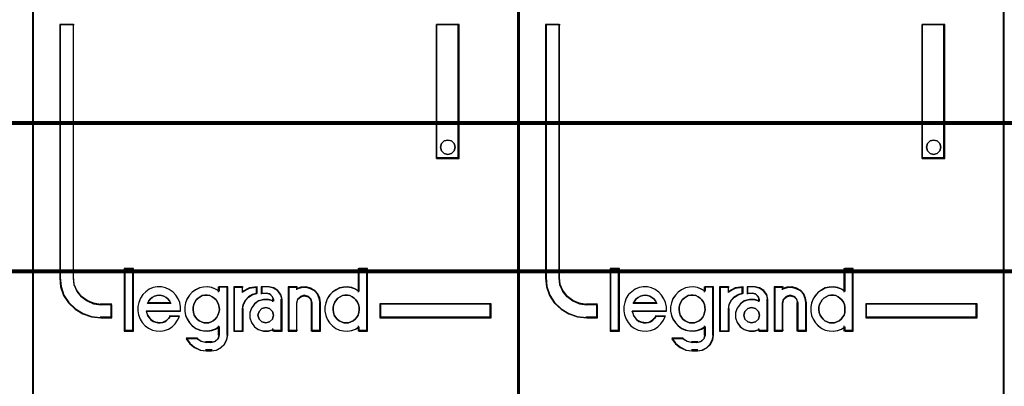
# Model space of a CAD drawing. Header units: millimetres. Extents: x -1290 to 1795, y -4192 to -1311.
# Tile 864 of 1056: x 1467.37 to 1474.66, y -2288.51 to -2285.8. Entities that reach past the tile are written whole.
import ezdxf

# ---------------------------------------------------------------- set-up
doc = ezdxf.new("R2010")
doc.units = ezdxf.units.MM
doc.layers.add('30', color=7, linetype='Continuous')
doc.layers.add('45', color=7, linetype='Continuous')
doc.layers.add('Aparatura', color=7, linetype='Continuous', lineweight=13)

# ---------------------------------------------------------------- blocks, each defined once
blk = doc.blocks.new('*U296')
at = {"layer": '45', "color": 7}
for points in [[(189.646347, -533.484912), (117.625529, -533.484912), (117.625529, -615.513475), (189.646347, -615.513475), (189.646347, -533.484912)], [(189.624863, -533.506458), (117.647013, -533.506458), (117.647013, -615.493725), (189.624863, -615.493725), (189.624863, -533.506458)]]:
    blk.add_lwpolyline(points, close=True, dxfattribs=at)
at = {"layer": '45', "color": 139}
blk.add_lwpolyline([(189.646347, -533.484912), (117.625529, -533.484912), (117.625529, -615.513475), (189.646347, -615.513475), (189.646347, -533.484912)], close=True, dxfattribs=at)
blk = doc.blocks.new('*U297')
at = {"layer": '45', "color": 7}
for points in [[(207.58889, -533.64471), (189.615912, -533.64471), (189.615912, -615.375223), (207.58889, -615.375223), (207.58889, -533.64471)], [(192.539497, -593.725255), (192.539497, -593.23608), (192.137597, -593.23608), (191.865891, -593.197606), (191.628147, -593.093175), (191.418707, -592.944774), (191.254551, -592.741409), (191.147, -592.49957), (191.118697, -592.235745), (191.118697, -582.858975), (190.614908, -582.858975), (190.614908, -592.235745), (190.648871, -592.571022), (190.756422, -592.88981), (190.937559, -593.170124), (191.186624, -593.400971), (191.475312, -593.576854), (191.792303, -593.686781), (192.137597, -593.725255), (192.539497, -593.725255)], [(204.559676, -582.858975), (204.559676, -587.819902), (205.395754, -587.819902), (205.395754, -582.858975), (204.559676, -582.858975)], [(205.21119, -587.271122), (205.247158, -587.401036), (205.21119, -587.542759), (205.115278, -587.631337), (204.977403, -587.672673), (204.845523, -587.631337), (204.749611, -587.542759), (204.713643, -587.401036), (204.749611, -587.271122), (204.845523, -587.170735), (204.977403, -587.141209), (205.115278, -587.170735), (205.21119, -587.271122)], [(193.325446, -594.199263), (193.325446, -591.908224), (193.019302, -591.908224), (193.019302, -594.199263), (193.325446, -594.199263)], [(206.589894, -593.199178), (202.466797, -593.199178), (202.466797, -593.725255), (206.589894, -593.725255), (206.589894, -593.199178)]]:
    blk.add_lwpolyline(points, close=True, dxfattribs=at)
at = {"layer": '45', "color": 139}
for points in [[(207.58889, -533.64471), (189.615912, -533.64471), (189.615912, -615.375223), (207.58889, -615.375223), (207.58889, -533.64471)], [(205.247158, -587.401036), (205.21119, -587.271122), (205.115278, -587.170735), (204.977403, -587.141209), (204.845523, -587.170735), (204.749611, -587.271122), (204.713643, -587.401036), (204.749611, -587.542759), (204.845523, -587.631337), (204.977403, -587.672673), (205.115278, -587.631337), (205.21119, -587.542759), (205.247158, -587.401036)], [(196.031998, -593.91019), (196.130188, -593.898822), (196.216827, -593.870402), (196.297689, -593.824929), (196.367, -593.768089), (196.430535, -593.688512), (196.470966, -593.61462), (196.499846, -593.517991), (196.522949, -593.421362), (196.511398, -593.324733), (196.49407, -593.228104), (196.453639, -593.142843), (196.401655, -593.051898), (196.332345, -592.989374), (196.257258, -592.938217), (196.170619, -592.898429), (196.078205, -592.881377), (195.991567, -592.881377), (195.893376, -592.898429), (195.81829, -592.938217), (195.737427, -592.989374), (195.668116, -593.051898), (195.621909, -593.142843), (195.581478, -593.228104), (195.552598, -593.324733), (195.552598, -593.421362), (195.56415, -593.517991), (195.59303, -593.61462), (195.639237, -593.688512), (195.696996, -593.768089), (195.777858, -593.824929), (195.858721, -593.870402), (195.945359, -593.898822), (196.031998, -593.91019)], [(201.215367, -593.91019), (201.307859, -593.898822), (201.394571, -593.870402), (201.481282, -593.824929), (201.550652, -593.768089), (201.60846, -593.688512), (201.660487, -593.61462), (201.68939, -593.517991), (201.695171, -593.421362), (201.695171, -593.324733), (201.677829, -593.228104), (201.637363, -593.142843), (201.579556, -593.051898), (201.510186, -592.989374), (201.440817, -592.938217), (201.354105, -592.898429), (201.267394, -592.881377), (201.16912, -592.881377), (201.082409, -592.898429), (200.995697, -592.938217), (200.914766, -592.989374), (200.856958, -593.051898), (200.799151, -593.142843), (200.758685, -593.228104), (200.735562, -593.324733), (200.735562, -593.421362), (200.747124, -593.517991), (200.776028, -593.61462), (200.828055, -593.688512), (200.885862, -593.768089), (200.955232, -593.824929), (201.041943, -593.870402), (201.128655, -593.898822), (201.215367, -593.91019)], [(198.531683, -593.622912), (198.490123, -593.482205), (198.383252, -593.376674), (198.240757, -593.335635), (198.098263, -593.376674), (197.991392, -593.482205), (197.949831, -593.622912), (197.991392, -593.76362), (198.098263, -593.869151), (198.240757, -593.91019), (198.383252, -593.869151), (198.490123, -593.76362), (198.531683, -593.622912)]]:
    blk.add_lwpolyline(points, close=True, dxfattribs=at)
at = {"layer": '45', "color": 59}
for points in [[(207.569197, -533.664461), (189.633815, -533.664461), (189.633815, -615.357268), (207.569197, -615.357268), (207.569197, -533.664461)], [(204.559676, -582.858975), (204.559676, -587.819902), (205.395754, -587.819902), (205.395754, -582.858975), (204.559676, -582.858975)], [(205.21119, -587.271122), (205.247158, -587.401036), (205.21119, -587.542759), (205.115278, -587.631337), (204.977403, -587.672673), (204.845523, -587.631337), (204.749611, -587.542759), (204.713643, -587.401036), (204.749611, -587.271122), (204.845523, -587.170735), (204.977403, -587.141209), (205.115278, -587.170735), (205.21119, -587.271122)], [(193.343349, -594.217218), (193.343349, -591.890269), (192.999608, -591.890269), (192.999608, -594.217218), (193.343349, -594.217218)], [(200.431208, -593.320953), (200.431208, -593.482392), (200.459647, -593.632697), (200.516523, -593.771869), (200.601838, -593.905474), (200.709903, -594.016811), (200.835031, -594.111448), (200.965847, -594.172683), (201.113726, -594.206085), (201.267292, -594.217218), (201.420859, -594.189384), (201.56305, -594.133715), (201.688178, -594.050212), (201.688178, -594.217218), (202.006686, -594.217218), (202.006686, -591.890269), (201.688178, -591.890269), (201.688178, -592.747566), (201.56305, -592.664063), (201.420859, -592.613961), (201.267292, -592.586127), (201.113726, -592.597261), (200.965847, -592.625095), (200.835031, -592.691897), (200.709903, -592.7754), (200.601838, -592.886738), (200.516523, -593.020342), (200.459647, -593.170648), (200.431208, -593.320953)], [(193.504477, -593.460265), (193.532942, -593.611655), (193.589871, -593.763046), (193.669573, -593.892009), (193.772046, -594.009757), (193.89729, -594.105077), (194.045307, -594.172362), (194.187631, -594.206004), (194.34134, -594.217218), (194.49505, -594.189183), (194.643066, -594.133112), (194.774004, -594.049006), (194.88217, -593.942472), (194.97895, -593.807903), (195.047266, -593.667726), (194.699996, -593.667726), (194.643066, -593.740618), (194.574751, -593.807903), (194.49505, -593.858366), (194.421041, -593.886402), (194.335647, -593.903223), (194.24456, -593.892009), (194.159166, -593.875187), (194.073772, -593.847152), (193.994071, -593.791081), (193.937141, -593.723797), (193.880212, -593.645298), (193.851747, -593.561192), (193.823282, -593.477086), (195.087116, -593.477086), (195.087116, -593.314481), (195.058651, -593.151876), (194.996029, -593.0117), (194.910635, -592.87713), (194.808162, -592.764989), (194.671531, -592.669669), (194.5349, -592.613598), (194.381191, -592.574349), (194.227481, -592.574349), (194.073772, -592.602384), (193.931448, -592.658455), (193.806203, -592.753775), (193.686651, -592.860309), (193.601257, -592.994879), (193.544328, -593.146269), (193.504477, -593.29766), (193.504477, -593.460265)], [(195.328137, -593.008662), (195.271295, -593.159001), (195.242874, -593.30934), (195.242874, -593.470816), (195.271295, -593.621155), (195.328137, -593.760358), (195.419085, -593.893993), (195.521402, -594.005355), (195.646456, -594.100013), (195.794246, -594.161262), (195.936352, -594.194671), (196.089827, -594.205807), (196.237618, -594.177967), (196.379724, -594.122286), (196.516146, -594.038764), (196.516146, -594.356147), (196.476356, -594.49535), (196.368356, -594.590008), (196.237618, -594.628984), (196.032985, -594.628984), (195.851089, -594.590008), (195.686245, -594.49535), (195.294032, -594.49535), (195.42477, -594.679097), (195.600982, -594.8183), (195.811299, -594.912958), (196.032985, -594.940799), (196.237618, -594.940799), (196.419514, -594.912958), (196.578673, -594.829437), (196.715095, -594.706938), (196.800359, -594.534326), (196.834464, -594.356147), (196.834464, -592.574349), (196.516146, -592.574349), (196.516146, -592.735824), (196.379724, -592.652302), (196.237618, -592.602189), (196.089827, -592.574349), (195.936352, -592.585485), (195.794246, -592.613326), (195.646456, -592.680143), (195.521402, -592.763665), (195.419085, -592.875027), (195.328137, -593.008662)], [(197.056463, -592.574349), (197.056463, -594.217218), (197.38146, -594.217218), (197.38146, -593.39298), (197.410477, -593.230375), (197.485923, -593.06777), (197.607797, -592.944415), (197.752884, -592.860309), (197.921186, -592.809845), (197.921186, -592.574349), (197.636814, -592.613598), (197.38146, -592.748168), (197.38146, -592.574349), (197.056463, -592.574349)], [(197.074367, -592.592304), (197.074367, -594.199263), (197.385905, -594.199263), (197.385905, -593.393041), (197.413721, -593.233991), (197.486043, -593.07494), (197.60287, -592.954281), (197.74195, -592.872013), (197.903283, -592.822653), (197.903283, -592.592304), (197.630686, -592.630695), (197.385905, -592.762323), (197.385905, -592.592304), (197.074367, -592.592304)], [(197.708173, -593.364945), (197.650848, -593.533157), (197.650848, -593.723797), (197.708173, -593.892009), (197.822822, -594.049006), (197.966133, -594.149933), (198.155304, -594.206004), (198.338743, -594.206004), (198.522181, -594.149933), (198.522181, -594.217218), (198.843198, -594.217218), (198.843198, -593.039735), (198.803071, -592.860309), (198.694155, -592.708918), (198.539378, -592.613598), (198.35594, -592.574349), (198.092247, -592.574349), (198.092247, -592.809845), (198.281418, -592.809845), (198.396067, -592.837881), (198.482054, -592.927594), (198.522181, -593.039735), (198.522181, -593.10702), (198.338743, -593.050949), (198.155304, -593.050949), (197.966133, -593.10702), (197.822822, -593.213554), (197.708173, -593.364945)], [(199.075939, -592.574349), (199.075939, -594.217218), (199.385957, -594.217218), (199.385957, -593.16309), (199.426144, -593.022914), (199.529483, -592.927594), (199.667269, -592.888344), (199.816536, -592.927594), (199.908393, -593.022914), (199.948581, -593.16309), (199.948581, -594.217218), (200.27008, -594.217218), (200.27008, -593.16309), (200.241375, -592.994879), (200.172482, -592.832274), (200.057661, -592.708918), (199.902652, -592.624812), (199.736161, -592.574349), (199.552447, -592.585563), (199.385957, -592.641634), (199.385957, -592.574349), (199.075939, -592.574349)], [(199.095633, -592.592304), (199.095633, -594.199263), (199.395425, -594.199263), (199.395425, -593.168177), (199.434287, -593.031064), (199.534217, -592.937827), (199.667458, -592.899436), (199.811802, -592.937827), (199.900629, -593.031064), (199.939491, -593.168177), (199.939491, -594.199263), (200.250387, -594.199263), (200.250387, -593.168177), (200.222628, -593.003641), (200.156008, -592.844591), (200.044974, -592.723932), (199.895078, -592.641664), (199.734078, -592.592304), (199.556424, -592.603273), (199.395425, -592.658118), (199.395425, -592.592304), (199.095633, -592.592304)], [(194.679044, -593.094417), (194.725472, -593.188405), (193.86075, -593.188405), (193.912982, -593.094417), (193.971017, -593.019226), (194.040659, -592.969099), (194.127711, -592.912706), (194.20896, -592.893909), (194.296013, -592.881377), (194.383066, -592.893909), (194.470118, -592.912706), (194.551367, -592.969099), (194.621009, -593.019226), (194.679044, -593.094417)], [(194.725472, -593.188405), (193.86075, -593.188405), (193.912982, -593.094417), (193.971017, -593.019226), (194.040659, -592.969099), (194.127711, -592.912706), (194.20896, -592.893909), (194.296013, -592.881377), (194.383066, -592.893909), (194.470118, -592.912706), (194.551367, -592.969099), (194.621009, -593.019226), (194.679044, -593.094417), (194.725472, -593.188405)], [(196.430535, -593.688512), (196.367, -593.768089), (196.297689, -593.824929), (196.216827, -593.870402), (196.130188, -593.898822), (196.031998, -593.91019), (195.945359, -593.898822), (195.858721, -593.870402), (195.777858, -593.824929), (195.696996, -593.768089), (195.639237, -593.688512), (195.59303, -593.61462), (195.56415, -593.517991), (195.552598, -593.421362), (195.552598, -593.324733), (195.581478, -593.228104), (195.621909, -593.142843), (195.668116, -593.051898), (195.737427, -592.989374), (195.81829, -592.938217), (195.893376, -592.898429), (195.991567, -592.881377), (196.078205, -592.881377), (196.170619, -592.898429), (196.257258, -592.938217), (196.332345, -592.989374), (196.401655, -593.051898), (196.453639, -593.142843), (196.49407, -593.228104), (196.511398, -593.324733), (196.522949, -593.421362), (196.499846, -593.517991), (196.470966, -593.61462), (196.430535, -593.688512)], [(195.621909, -593.142843), (195.668116, -593.051898), (195.737427, -592.989374), (195.81829, -592.938217), (195.893376, -592.898429), (195.991567, -592.881377), (196.078205, -592.881377), (196.170619, -592.898429), (196.257258, -592.938217), (196.332345, -592.989374), (196.401655, -593.051898), (196.453639, -593.142843), (196.49407, -593.228104), (196.511398, -593.324733), (196.522949, -593.421362), (196.499846, -593.517991), (196.470966, -593.61462), (196.430535, -593.688512), (196.367, -593.768089), (196.297689, -593.824929), (196.216827, -593.870402), (196.130188, -593.898822), (196.031998, -593.91019), (195.945359, -593.898822), (195.858721, -593.870402), (195.777858, -593.824929), (195.696996, -593.768089), (195.639237, -593.688512), (195.59303, -593.61462), (195.56415, -593.517991), (195.552598, -593.421362), (195.552598, -593.324733), (195.581478, -593.228104), (195.621909, -593.142843)], [(201.354105, -592.898429), (201.440817, -592.938217), (201.510186, -592.989374), (201.579556, -593.051898), (201.637363, -593.142843), (201.677829, -593.228104), (201.695171, -593.324733), (201.695171, -593.421362), (201.68939, -593.517991), (201.660487, -593.61462), (201.60846, -593.688512), (201.550652, -593.768089), (201.481282, -593.824929), (201.394571, -593.870402), (201.307859, -593.898822), (201.215367, -593.91019), (201.128655, -593.898822), (201.041943, -593.870402), (200.955232, -593.824929), (200.885862, -593.768089), (200.828055, -593.688512), (200.776028, -593.61462), (200.747124, -593.517991), (200.735562, -593.421362), (200.735562, -593.324733), (200.758685, -593.228104), (200.799151, -593.142843), (200.856958, -593.051898), (200.914766, -592.989374), (200.995697, -592.938217), (201.082409, -592.898429), (201.16912, -592.881377), (201.267394, -592.881377), (201.354105, -592.898429)], [(200.758685, -593.228104), (200.799151, -593.142843), (200.856958, -593.051898), (200.914766, -592.989374), (200.995697, -592.938217), (201.082409, -592.898429), (201.16912, -592.881377), (201.267394, -592.881377), (201.354105, -592.898429), (201.440817, -592.938217), (201.510186, -592.989374), (201.579556, -593.051898), (201.637363, -593.142843), (201.677829, -593.228104), (201.695171, -593.324733), (201.695171, -593.421362), (201.68939, -593.517991), (201.660487, -593.61462), (201.60846, -593.688512), (201.550652, -593.768089), (201.481282, -593.824929), (201.394571, -593.870402), (201.307859, -593.898822), (201.215367, -593.91019), (201.128655, -593.898822), (201.041943, -593.870402), (200.955232, -593.824929), (200.885862, -593.768089), (200.828055, -593.688512), (200.776028, -593.61462), (200.747124, -593.517991), (200.735562, -593.421362), (200.735562, -593.324733), (200.758685, -593.228104)], [(198.490123, -593.482205), (198.531683, -593.622912), (198.490123, -593.76362), (198.383252, -593.869151), (198.240757, -593.91019), (198.098263, -593.869151), (197.991392, -593.76362), (197.949831, -593.622912), (197.991392, -593.482205), (198.098263, -593.376674), (198.240757, -593.335635), (198.383252, -593.376674), (198.490123, -593.482205)], [(197.949831, -593.622912), (197.991392, -593.482205), (198.098263, -593.376674), (198.240757, -593.335635), (198.383252, -593.376674), (198.490123, -593.482205), (198.531683, -593.622912), (198.490123, -593.76362), (198.383252, -593.869151), (198.240757, -593.91019), (198.098263, -593.869151), (197.991392, -593.76362), (197.949831, -593.622912)], [(206.570201, -593.217133), (202.4847, -593.217133), (202.4847, -593.7073), (206.570201, -593.7073), (206.570201, -593.217133)]]:
    blk.add_lwpolyline(points, close=True, dxfattribs=at)
at = {"layer": '45', "color": 139}
for points in [[(190.614908, -582.858975), (190.614908, -592.240388)], [(190.614908, -582.858975), (191.146631, -582.858975)], [(191.107244, -582.858975), (191.107244, -592.240388)], [(204.559676, -587.819902), (204.559676, -582.858975)], [(204.559676, -582.858975), (205.395754, -582.858975)], [(205.358157, -587.819902), (205.358157, -582.858975)], [(204.559676, -587.782197), (205.395754, -587.782197)], [(192.999608, -591.890269), (192.999608, -594.217218)], [(192.999608, -591.890269), (193.343349, -591.890269)], [(193.305752, -591.890269), (193.305752, -594.217218)], [(201.657575, -591.890269), (201.657575, -592.771852)], [(201.657575, -591.890269), (202.006686, -591.890269)], [(201.967299, -591.890269), (201.967299, -594.217218)], [(190.614908, -592.202683), (190.64905, -592.545402), (190.757168, -592.871266), (190.939261, -593.157802), (191.189639, -593.393773), (191.47985, -593.57356), (191.798513, -593.685927), (192.145628, -593.725255)], [(191.107244, -592.202683), (191.136088, -592.475439), (191.245696, -592.725466), (191.412991, -592.935715), (191.626436, -593.08914), (191.868725, -593.197106), (192.145628, -593.236883)], [(195.087116, -593.477086), (195.087116, -593.314481), (195.058651, -593.151876), (194.996029, -593.0117), (194.910635, -592.87713), (194.808162, -592.764989), (194.671531, -592.669669), (194.5349, -592.613598), (194.381191, -592.574349), (194.227481, -592.574349), (194.073772, -592.602384), (193.931448, -592.658455), (193.806203, -592.753775), (193.686651, -592.860309), (193.601257, -592.994879), (193.544328, -593.146269), (193.504477, -593.29766), (193.504477, -593.460265), (193.532942, -593.611655), (193.589871, -593.763046), (193.669573, -593.892009), (193.772046, -594.009757), (193.89729, -594.105077), (194.045307, -594.172362), (194.187631, -594.206004), (194.34134, -594.217218), (194.49505, -594.189183), (194.643066, -594.133112), (194.774004, -594.049006), (194.88217, -593.942472), (194.97895, -593.807903), (195.047266, -593.667726)], [(196.522949, -592.736954), (196.385798, -592.652848), (196.242933, -592.602384), (196.094353, -592.574349), (195.940058, -592.585563), (195.797192, -592.613598), (195.648612, -592.680883), (195.52289, -592.764989), (195.420027, -592.87713), (195.328593, -593.0117), (195.271447, -593.16309), (195.242874, -593.314481), (195.242874, -593.477086), (195.271447, -593.628477), (195.328593, -593.768653), (195.420027, -593.903223), (195.52289, -594.015364), (195.648612, -594.110684), (195.797192, -594.172362), (195.940058, -594.206004), (196.094353, -594.217218), (196.242933, -594.189183), (196.385798, -594.133112), (196.522949, -594.049006)], [(196.485353, -592.574349), (196.485353, -592.771852)], [(196.485353, -592.574349), (196.834464, -592.574349)], [(196.795077, -592.574349), (196.795077, -594.366244)], [(197.056463, -592.574349), (197.056463, -594.217218)], [(197.056463, -592.574349), (197.405575, -592.574349)], [(197.921186, -592.574349), (197.629711, -592.621379), (197.367978, -592.782625)], [(197.367978, -592.574349), (197.367978, -592.782625)], [(197.883589, -592.574349), (197.883589, -592.843672)], [(198.076943, -592.574349), (198.076943, -592.843672)], [(198.370555, -592.574349), (198.076943, -592.574349)], [(198.843198, -593.068107), (198.801179, -592.877743), (198.687125, -592.717122), (198.525049, -592.615991), (198.332958, -592.574349)], [(199.075939, -592.574349), (199.075939, -594.217218)], [(199.075939, -592.574349), (199.414309, -592.574349)], [(200.27008, -593.188405), (200.241075, -593.01296), (200.171461, -592.843364), (200.05544, -592.714704), (199.89881, -592.626982), (199.730579, -592.574349), (199.544944, -592.586045), (199.376712, -592.644527)], [(199.376712, -592.574349), (199.376712, -592.678487)], [(201.695171, -592.736954), (201.569347, -592.652848), (201.426365, -592.602384), (201.271944, -592.574349), (201.117523, -592.585563), (200.968822, -592.613598), (200.837278, -592.680883), (200.711454, -592.764989), (200.602787, -592.87713), (200.516998, -593.0117), (200.459805, -593.16309), (200.431208, -593.314481), (200.431208, -593.477086), (200.459805, -593.628477), (200.516998, -593.768653), (200.602787, -593.903223), (200.711454, -594.015364), (200.837278, -594.110684), (200.968822, -594.172362), (201.117523, -594.206004), (201.271944, -594.217218), (201.426365, -594.189183), (201.569347, -594.133112), (201.695171, -594.049006)], [(194.725472, -593.188405), (194.679044, -593.094417), (194.621009, -593.019226), (194.551367, -592.969099), (194.470118, -592.912706), (194.383066, -592.893909), (194.296013, -592.881377), (194.20896, -592.893909), (194.127711, -592.912706), (194.040659, -592.969099), (193.971017, -593.019226), (193.912982, -593.094417), (193.86075, -593.188405)], [(197.921186, -592.804171), (197.74868, -592.856844), (197.599969, -592.944633), (197.475051, -593.07339), (197.397721, -593.243115), (197.367978, -593.412841)], [(198.076943, -592.804171), (198.298942, -592.804171)], [(198.531683, -593.068107), (198.486627, -592.939358), (198.390078, -592.836358), (198.261346, -592.804171)], [(199.958565, -593.188405), (199.917004, -593.031758), (199.822008, -592.925238), (199.667639, -592.881377), (199.525144, -592.925238), (199.418273, -593.031758), (199.376712, -593.188405)], [(192.106241, -593.199178), (192.539497, -593.199178)], [(192.50011, -593.199178), (192.50011, -593.725255)], [(192.50011, -593.199178), (192.50011, -593.725255)], [(193.86075, -593.1507), (194.725472, -593.1507)], [(197.056463, -594.217218), (197.405575, -594.217218), (197.405575, -593.375135)], [(198.531683, -593.096033), (198.346244, -593.03938), (198.160805, -593.03938), (197.969571, -593.096033), (197.824697, -593.203675), (197.708798, -593.35664), (197.650848, -593.526601), (197.650848, -593.719224), (197.708798, -593.889185), (197.824697, -594.047815), (197.969571, -594.149792), (198.160805, -594.206445), (198.346244, -594.206445), (198.531683, -594.149792)], [(198.494087, -593.028607), (198.494087, -593.132745)], [(198.803811, -593.028607), (198.803811, -594.217218)], [(199.376712, -593.1507), (199.376712, -594.217218)], [(199.919178, -593.1507), (199.919178, -594.217218)], [(200.230693, -593.1507), (200.230693, -594.217218)], [(202.466797, -593.199178), (206.589894, -593.199178)], [(202.466797, -593.199178), (202.466797, -593.725255)], [(206.550507, -593.725255), (206.550507, -593.199178)], [(192.106241, -593.685754), (192.539497, -593.685754)], [(193.815992, -593.455932), (195.087116, -593.455932)], [(193.815992, -593.455932), (193.844997, -593.545588), (193.874003, -593.635245), (193.932014, -593.718924), (193.990025, -593.790649), (194.07124, -593.850419), (194.158256, -593.880305), (194.245273, -593.898236), (194.33809, -593.91019), (194.425106, -593.892259), (194.50052, -593.862374), (194.581736, -593.80858), (194.651349, -593.736855), (194.70936, -593.659153)], [(194.669973, -593.642663), (195.047729, -593.642663)], [(202.466797, -593.685754), (206.589894, -593.685754)], [(196.485353, -594.014328), (196.485353, -594.366244)], [(198.494087, -594.11308), (198.494087, -594.217218)], [(201.657575, -594.014328), (201.657575, -594.217218)], [(192.999608, -594.179513), (193.343349, -594.179513)], [(195.291212, -594.464995), (195.42583, -594.661264), (195.607272, -594.809953), (195.823831, -594.911061), (196.052096, -594.940799)], [(195.291212, -594.464995), (195.713727, -594.464995)], [(195.67434, -594.464995), (195.853929, -594.584545), (196.052096, -594.633771)], [(196.213225, -594.940799), (196.402555, -594.911558), (196.568219, -594.823836), (196.710216, -594.695177), (196.798965, -594.513884), (196.834464, -594.326743)], [(196.213225, -594.633771), (196.358606, -594.58991), (196.478703, -594.48339), (196.522949, -594.326743)], [(198.494087, -594.179513), (198.843198, -594.179513)], [(199.075939, -594.179513), (199.414309, -594.179513)], [(199.919178, -594.179513), (200.27008, -594.179513)], [(201.657575, -594.179513), (202.006686, -594.179513)], [(196.012709, -594.596066), (196.252612, -594.596066)], [(196.252612, -594.903094), (196.012709, -594.903094)]]:
    blk.add_lwpolyline(points, dxfattribs=at)
at = {"layer": '45', "color": 1}
for points in [[(192.539497, -593.725255), (192.539497, -593.23608), (192.137597, -593.23608), (191.865891, -593.197606), (191.628147, -593.093175), (191.418707, -592.944774), (191.254551, -592.741409), (191.147, -592.49957), (191.118697, -592.235745), (191.118697, -582.858975), (190.614908, -582.858975), (190.614908, -592.235745), (190.648871, -592.571022), (190.756422, -592.88981), (190.937559, -593.170124), (191.186624, -593.400971), (191.475312, -593.576854), (191.792303, -593.686781), (192.137597, -593.725255), (192.539497, -593.725255)], [(192.521594, -593.7073), (192.521594, -593.219742), (192.127172, -593.219742), (191.86052, -593.181395), (191.6272, -593.077309), (191.421655, -592.929398), (191.260553, -592.726705), (191.155004, -592.485665), (191.127228, -592.222712), (191.127228, -582.87693), (190.632811, -582.87693), (190.632811, -592.222712), (190.666142, -592.556882), (190.771692, -592.874616), (190.94946, -593.154004), (191.19389, -593.384087), (191.477208, -593.559389), (191.788302, -593.668953), (192.127172, -593.7073), (192.521594, -593.7073)], [(206.589894, -593.199178), (202.466797, -593.199178), (202.466797, -593.725255), (206.589894, -593.725255), (206.589894, -593.199178)]]:
    blk.add_lwpolyline(points, close=True, dxfattribs=at)
blk = doc.blocks.new('*U298')
at = {"layer": '45', "color": 7}
for points in [[(225.574401, -533.64471), (207.601423, -533.64471), (207.601423, -615.375223), (225.574401, -615.375223), (225.574401, -533.64471)], [(210.525008, -593.725255), (210.525008, -593.23608), (210.123109, -593.23608), (209.851402, -593.197606), (209.613658, -593.093175), (209.404218, -592.944774), (209.240062, -592.741409), (209.132511, -592.49957), (209.104208, -592.235745), (209.104208, -582.858975), (208.600419, -582.858975), (208.600419, -592.235745), (208.634382, -592.571022), (208.741933, -592.88981), (208.92307, -593.170124), (209.172135, -593.400971), (209.460823, -593.576854), (209.777815, -593.686781), (210.123109, -593.725255), (210.525008, -593.725255)], [(222.545187, -582.858975), (222.545187, -587.819902), (223.383055, -587.819902), (223.383055, -582.858975), (222.545187, -582.858975)], [(223.196822, -587.271122), (223.232669, -587.401036), (223.196822, -587.542759), (223.101231, -587.631337), (222.963819, -587.672673), (222.832382, -587.631337), (222.736791, -587.542759), (222.700945, -587.401036), (222.736791, -587.271122), (222.832382, -587.170735), (222.963819, -587.141209), (223.101231, -587.170735), (223.196822, -587.271122)], [(211.312747, -594.199263), (211.312747, -591.908224), (211.004813, -591.908224), (211.004813, -594.199263), (211.312747, -594.199263)], [(224.575405, -593.199178), (220.454099, -593.199178), (220.454099, -593.725255), (224.575405, -593.725255), (224.575405, -593.199178)]]:
    blk.add_lwpolyline(points, close=True, dxfattribs=at)
at = {"layer": '45', "color": 139}
for points in [[(225.574401, -533.64471), (207.601423, -533.64471), (207.601423, -615.375223), (225.574401, -615.375223), (225.574401, -533.64471)], [(223.232669, -587.401036), (223.196822, -587.271122), (223.101231, -587.170735), (222.963819, -587.141209), (222.832382, -587.170735), (222.736791, -587.271122), (222.700945, -587.401036), (222.736791, -587.542759), (222.832382, -587.631337), (222.963819, -587.672673), (223.101231, -587.631337), (223.196822, -587.542759), (223.232669, -587.401036)], [(214.019299, -593.91019), (214.11749, -593.898822), (214.204128, -593.870402), (214.284991, -593.824929), (214.354301, -593.768089), (214.417836, -593.688512), (214.458268, -593.61462), (214.487147, -593.517991), (214.510251, -593.421362), (214.498699, -593.324733), (214.481371, -593.228104), (214.44094, -593.142843), (214.388957, -593.051898), (214.319646, -592.989374), (214.244559, -592.938217), (214.157921, -592.898429), (214.065506, -592.881377), (213.978868, -592.881377), (213.880678, -592.898429), (213.805591, -592.938217), (213.724728, -592.989374), (213.655418, -593.051898), (213.60921, -593.142843), (213.568779, -593.228104), (213.5399, -593.324733), (213.5399, -593.421362), (213.551451, -593.517991), (213.580331, -593.61462), (213.626538, -593.688512), (213.684297, -593.768089), (213.76516, -593.824929), (213.846022, -593.870402), (213.932661, -593.898822), (214.019299, -593.91019)], [(219.201773, -593.91019), (219.294438, -593.898822), (219.381311, -593.870402), (219.468185, -593.824929), (219.537684, -593.768089), (219.595599, -593.688512), (219.647723, -593.61462), (219.676681, -593.517991), (219.682473, -593.421362), (219.682473, -593.324733), (219.665098, -593.228104), (219.624557, -593.142843), (219.566641, -593.051898), (219.497143, -592.989374), (219.427644, -592.938217), (219.34077, -592.898429), (219.253897, -592.881377), (219.15544, -592.881377), (219.068567, -592.898429), (218.981693, -592.938217), (218.900612, -592.989374), (218.842696, -593.051898), (218.78478, -593.142843), (218.744239, -593.228104), (218.721073, -593.324733), (218.721073, -593.421362), (218.732656, -593.517991), (218.761614, -593.61462), (218.813738, -593.688512), (218.871654, -593.768089), (218.941153, -593.824929), (219.028026, -593.870402), (219.114899, -593.898822), (219.201773, -593.91019)], [(216.518985, -593.622912), (216.477424, -593.482205), (216.370553, -593.376674), (216.228059, -593.335635), (216.085564, -593.376674), (215.978693, -593.482205), (215.937132, -593.622912), (215.978693, -593.76362), (216.085564, -593.869151), (216.228059, -593.91019), (216.370553, -593.869151), (216.477424, -593.76362), (216.518985, -593.622912)]]:
    blk.add_lwpolyline(points, close=True, dxfattribs=at)
at = {"layer": '45', "color": 59}
for points in [[(225.556498, -533.664461), (207.621116, -533.664461), (207.621116, -615.357268), (225.556498, -615.357268), (225.556498, -533.664461)], [(222.545187, -582.858975), (222.545187, -587.819902), (223.383055, -587.819902), (223.383055, -582.858975), (222.545187, -582.858975)], [(223.196822, -587.271122), (223.232669, -587.401036), (223.196822, -587.542759), (223.101231, -587.631337), (222.963819, -587.672673), (222.832382, -587.631337), (222.736791, -587.542759), (222.700945, -587.401036), (222.736791, -587.271122), (222.832382, -587.170735), (222.963819, -587.141209), (223.101231, -587.170735), (223.196822, -587.271122)], [(211.33065, -594.217218), (211.33065, -591.890269), (210.986909, -591.890269), (210.986909, -594.217218), (211.33065, -594.217218)], [(218.416719, -593.320953), (218.416719, -593.482392), (218.445158, -593.632697), (218.502034, -593.771869), (218.587349, -593.905474), (218.695414, -594.016811), (218.820542, -594.111448), (218.951358, -594.172683), (219.099237, -594.206085), (219.252803, -594.217218), (219.40637, -594.189384), (219.548561, -594.133715), (219.673689, -594.050212), (219.673689, -594.217218), (219.992197, -594.217218), (219.992197, -591.890269), (219.673689, -591.890269), (219.673689, -592.747566), (219.548561, -592.664063), (219.40637, -592.613961), (219.252803, -592.586127), (219.099237, -592.597261), (218.951358, -592.625095), (218.820542, -592.691897), (218.695414, -592.7754), (218.587349, -592.886738), (218.502034, -593.020342), (218.445158, -593.170648), (218.416719, -593.320953)], [(211.491779, -593.460265), (211.520211, -593.611655), (211.577076, -593.763046), (211.656687, -593.892009), (211.759044, -594.009757), (211.884147, -594.105077), (212.031997, -594.172362), (212.174159, -594.206004), (212.327695, -594.217218), (212.481231, -594.189183), (212.62908, -594.133112), (212.759869, -594.049006), (212.867913, -593.942472), (212.964584, -593.807903), (213.032822, -593.667726), (212.685945, -593.667726), (212.62908, -593.740618), (212.560842, -593.807903), (212.481231, -593.858366), (212.407306, -593.886402), (212.322008, -593.903223), (212.231024, -593.892009), (212.145727, -593.875187), (212.060429, -593.847152), (211.980818, -593.791081), (211.923953, -593.723797), (211.867088, -593.645298), (211.838655, -593.561192), (211.810223, -593.477086), (213.072627, -593.477086), (213.072627, -593.314481), (213.044195, -593.151876), (212.981643, -593.0117), (212.896346, -592.87713), (212.793988, -592.764989), (212.657512, -592.669669), (212.521036, -592.613598), (212.3675, -592.574349), (212.213965, -592.574349), (212.060429, -592.602384), (211.918266, -592.658455), (211.793163, -592.753775), (211.673747, -592.860309), (211.588449, -592.994879), (211.531584, -593.146269), (211.491779, -593.29766), (211.491779, -593.460265)], [(213.313648, -593.008662), (213.256806, -593.159001), (213.228385, -593.30934), (213.228385, -593.470816), (213.256806, -593.621155), (213.313648, -593.760358), (213.404597, -593.893993), (213.506913, -594.005355), (213.631967, -594.100013), (213.779757, -594.161262), (213.921863, -594.194671), (214.075338, -594.205807), (214.223129, -594.177967), (214.365235, -594.122286), (214.501657, -594.038764), (214.501657, -594.356147), (214.461867, -594.49535), (214.353867, -594.590008), (214.223129, -594.628984), (214.018496, -594.628984), (213.8366, -594.590008), (213.671756, -594.49535), (213.279543, -594.49535), (213.410281, -594.679097), (213.586493, -594.8183), (213.79681, -594.912958), (214.018496, -594.940799), (214.223129, -594.940799), (214.405025, -594.912958), (214.564184, -594.829437), (214.700606, -594.706938), (214.78587, -594.534326), (214.819975, -594.356147), (214.819975, -592.574349), (214.501657, -592.574349), (214.501657, -592.735824), (214.365235, -592.652302), (214.223129, -592.602189), (214.075338, -592.574349), (213.921863, -592.585485), (213.779757, -592.613326), (213.631967, -592.680143), (213.506913, -592.763665), (213.404597, -592.875027), (213.313648, -593.008662)], [(215.043765, -592.574349), (215.043765, -594.217218), (215.368761, -594.217218), (215.368761, -593.39298), (215.397779, -593.230375), (215.473224, -593.06777), (215.595098, -592.944415), (215.740186, -592.860309), (215.908487, -592.809845), (215.908487, -592.574349), (215.624115, -592.613598), (215.368761, -592.748168), (215.368761, -592.574349), (215.043765, -592.574349)], [(215.061668, -592.592304), (215.061668, -594.199263), (215.373207, -594.199263), (215.373207, -593.393041), (215.401023, -593.233991), (215.473344, -593.07494), (215.590172, -592.954281), (215.729251, -592.872013), (215.890584, -592.822653), (215.890584, -592.592304), (215.617987, -592.630695), (215.373207, -592.762323), (215.373207, -592.592304), (215.061668, -592.592304)], [(215.693684, -593.364945), (215.636359, -593.533157), (215.636359, -593.723797), (215.693684, -593.892009), (215.808333, -594.049006), (215.951644, -594.149933), (216.140815, -594.206004), (216.324254, -594.206004), (216.507692, -594.149933), (216.507692, -594.217218), (216.828709, -594.217218), (216.828709, -593.039735), (216.788582, -592.860309), (216.679666, -592.708918), (216.524889, -592.613598), (216.341451, -592.574349), (216.077758, -592.574349), (216.077758, -592.809845), (216.266929, -592.809845), (216.381578, -592.837881), (216.467565, -592.927594), (216.507692, -593.039735), (216.507692, -593.10702), (216.324254, -593.050949), (216.140815, -593.050949), (215.951644, -593.10702), (215.808333, -593.213554), (215.693684, -593.364945)], [(217.063241, -592.574349), (217.063241, -594.217218), (217.372793, -594.217218), (217.372793, -593.16309), (217.41292, -593.022914), (217.516105, -592.927594), (217.653683, -592.888344), (217.802727, -592.927594), (217.894447, -593.022914), (217.934574, -593.16309), (217.934574, -594.217218), (218.255591, -594.217218), (218.255591, -593.16309), (218.226929, -592.994879), (218.158139, -592.832274), (218.04349, -592.708918), (217.888714, -592.624812), (217.722473, -592.574349), (217.539034, -592.585563), (217.372793, -592.641634), (217.372793, -592.574349), (217.063241, -592.574349)], [(217.081144, -592.592304), (217.081144, -594.199263), (217.381401, -594.199263), (217.381401, -593.168177), (217.420323, -593.031064), (217.520408, -592.937827), (217.653856, -592.899436), (217.798424, -592.937827), (217.887389, -593.031064), (217.926311, -593.168177), (217.926311, -594.199263), (218.237688, -594.199263), (218.237688, -593.168177), (218.209886, -593.003641), (218.143163, -592.844591), (218.031957, -592.723932), (217.881828, -592.641664), (217.720579, -592.592304), (217.542649, -592.603273), (217.381401, -592.658118), (217.381401, -592.592304), (217.081144, -592.592304)], [(212.66625, -593.094417), (212.712774, -593.188405), (211.846261, -593.188405), (211.898601, -593.094417), (211.956756, -593.019226), (212.026542, -592.969099), (212.113775, -592.912706), (212.195192, -592.893909), (212.282425, -592.881377), (212.369658, -592.893909), (212.456891, -592.912706), (212.538308, -592.969099), (212.608094, -593.019226), (212.66625, -593.094417)], [(212.712774, -593.188405), (211.846261, -593.188405), (211.898601, -593.094417), (211.956756, -593.019226), (212.026542, -592.969099), (212.113775, -592.912706), (212.195192, -592.893909), (212.282425, -592.881377), (212.369658, -592.893909), (212.456891, -592.912706), (212.538308, -592.969099), (212.608094, -593.019226), (212.66625, -593.094417), (212.712774, -593.188405)], [(214.417836, -593.688512), (214.354301, -593.768089), (214.284991, -593.824929), (214.204128, -593.870402), (214.11749, -593.898822), (214.019299, -593.91019), (213.932661, -593.898822), (213.846022, -593.870402), (213.76516, -593.824929), (213.684297, -593.768089), (213.626538, -593.688512), (213.580331, -593.61462), (213.551451, -593.517991), (213.5399, -593.421362), (213.5399, -593.324733), (213.568779, -593.228104), (213.60921, -593.142843), (213.655418, -593.051898), (213.724728, -592.989374), (213.805591, -592.938217), (213.880678, -592.898429), (213.978868, -592.881377), (214.065506, -592.881377), (214.157921, -592.898429), (214.244559, -592.938217), (214.319646, -592.989374), (214.388957, -593.051898), (214.44094, -593.142843), (214.481371, -593.228104), (214.498699, -593.324733), (214.510251, -593.421362), (214.487147, -593.517991), (214.458268, -593.61462), (214.417836, -593.688512)], [(213.60921, -593.142843), (213.655418, -593.051898), (213.724728, -592.989374), (213.805591, -592.938217), (213.880678, -592.898429), (213.978868, -592.881377), (214.065506, -592.881377), (214.157921, -592.898429), (214.244559, -592.938217), (214.319646, -592.989374), (214.388957, -593.051898), (214.44094, -593.142843), (214.481371, -593.228104), (214.498699, -593.324733), (214.510251, -593.421362), (214.487147, -593.517991), (214.458268, -593.61462), (214.417836, -593.688512), (214.354301, -593.768089), (214.284991, -593.824929), (214.204128, -593.870402), (214.11749, -593.898822), (214.019299, -593.91019), (213.932661, -593.898822), (213.846022, -593.870402), (213.76516, -593.824929), (213.684297, -593.768089), (213.626538, -593.688512), (213.580331, -593.61462), (213.551451, -593.517991), (213.5399, -593.421362), (213.5399, -593.324733), (213.568779, -593.228104), (213.60921, -593.142843)], [(219.34077, -592.898429), (219.427644, -592.938217), (219.497143, -592.989374), (219.566641, -593.051898), (219.624557, -593.142843), (219.665098, -593.228104), (219.682473, -593.324733), (219.682473, -593.421362), (219.676681, -593.517991), (219.647723, -593.61462), (219.595599, -593.688512), (219.537684, -593.768089), (219.468185, -593.824929), (219.381311, -593.870402), (219.294438, -593.898822), (219.201773, -593.91019), (219.114899, -593.898822), (219.028026, -593.870402), (218.941153, -593.824929), (218.871654, -593.768089), (218.813738, -593.688512), (218.761614, -593.61462), (218.732656, -593.517991), (218.721073, -593.421362), (218.721073, -593.324733), (218.744239, -593.228104), (218.78478, -593.142843), (218.842696, -593.051898), (218.900612, -592.989374), (218.981693, -592.938217), (219.068567, -592.898429), (219.15544, -592.881377), (219.253897, -592.881377), (219.34077, -592.898429)], [(218.744239, -593.228104), (218.78478, -593.142843), (218.842696, -593.051898), (218.900612, -592.989374), (218.981693, -592.938217), (219.068567, -592.898429), (219.15544, -592.881377), (219.253897, -592.881377), (219.34077, -592.898429), (219.427644, -592.938217), (219.497143, -592.989374), (219.566641, -593.051898), (219.624557, -593.142843), (219.665098, -593.228104), (219.682473, -593.324733), (219.682473, -593.421362), (219.676681, -593.517991), (219.647723, -593.61462), (219.595599, -593.688512), (219.537684, -593.768089), (219.468185, -593.824929), (219.381311, -593.870402), (219.294438, -593.898822), (219.201773, -593.91019), (219.114899, -593.898822), (219.028026, -593.870402), (218.941153, -593.824929), (218.871654, -593.768089), (218.813738, -593.688512), (218.761614, -593.61462), (218.732656, -593.517991), (218.721073, -593.421362), (218.721073, -593.324733), (218.744239, -593.228104)], [(216.477424, -593.482205), (216.518985, -593.622912), (216.477424, -593.76362), (216.370553, -593.869151), (216.228059, -593.91019), (216.085564, -593.869151), (215.978693, -593.76362), (215.937132, -593.622912), (215.978693, -593.482205), (216.085564, -593.376674), (216.228059, -593.335635), (216.370553, -593.376674), (216.477424, -593.482205)], [(215.937132, -593.622912), (215.978693, -593.482205), (216.085564, -593.376674), (216.228059, -593.335635), (216.370553, -593.376674), (216.477424, -593.482205), (216.518985, -593.622912), (216.477424, -593.76362), (216.370553, -593.869151), (216.228059, -593.91019), (216.085564, -593.869151), (215.978693, -593.76362), (215.937132, -593.622912)], [(224.557502, -593.217133), (220.472002, -593.217133), (220.472002, -593.7073), (224.557502, -593.7073), (224.557502, -593.217133)]]:
    blk.add_lwpolyline(points, close=True, dxfattribs=at)
at = {"layer": '45', "color": 139}
for points in [[(208.600419, -582.858975), (208.600419, -592.240388)], [(208.600419, -582.858975), (209.133933, -582.858975)], [(209.094546, -582.858975), (209.094546, -592.240388)], [(222.545187, -587.819902), (222.545187, -582.858975)], [(222.545187, -582.858975), (223.383055, -582.858975)], [(223.343668, -587.819902), (223.343668, -582.858975)], [(222.545187, -587.782197), (223.383055, -587.782197)], [(210.986909, -591.890269), (210.986909, -594.217218)], [(210.986909, -591.890269), (211.33065, -591.890269)], [(211.291263, -591.890269), (211.291263, -594.217218)], [(219.643086, -591.890269), (219.643086, -592.771852)], [(219.643086, -591.890269), (219.992197, -591.890269)], [(219.954601, -591.890269), (219.954601, -594.217218)], [(208.600419, -592.202683), (208.634561, -592.545402), (208.742679, -592.871266), (208.924772, -593.157802), (209.17515, -593.393773), (209.465361, -593.57356), (209.784024, -593.685927), (210.131139, -593.725255)], [(209.094546, -592.202683), (209.12334, -592.475439), (209.232758, -592.725466), (209.399765, -592.935715), (209.612842, -593.08914), (209.854714, -593.197106), (210.131139, -593.236883)], [(213.072627, -593.477086), (213.072627, -593.314481), (213.044195, -593.151876), (212.981643, -593.0117), (212.896346, -592.87713), (212.793988, -592.764989), (212.657512, -592.669669), (212.521036, -592.613598), (212.3675, -592.574349), (212.213965, -592.574349), (212.060429, -592.602384), (211.918266, -592.658455), (211.793163, -592.753775), (211.673747, -592.860309), (211.588449, -592.994879), (211.531584, -593.146269), (211.491779, -593.29766), (211.491779, -593.460265), (211.520211, -593.611655), (211.577076, -593.763046), (211.656687, -593.892009), (211.759044, -594.009757), (211.884147, -594.105077), (212.031997, -594.172362), (212.174159, -594.206004), (212.327695, -594.217218), (212.481231, -594.189183), (212.62908, -594.133112), (212.759869, -594.049006), (212.867913, -593.942472), (212.964584, -593.807903), (213.032822, -593.667726)], [(214.510251, -592.736954), (214.372908, -592.652848), (214.229843, -592.602384), (214.081054, -592.574349), (213.926544, -592.585563), (213.783478, -592.613598), (213.63469, -592.680883), (213.508793, -592.764989), (213.405786, -592.87713), (213.314224, -593.0117), (213.256998, -593.16309), (213.228385, -593.314481), (213.228385, -593.477086), (213.256998, -593.628477), (213.314224, -593.768653), (213.405786, -593.903223), (213.508793, -594.015364), (213.63469, -594.110684), (213.783478, -594.172362), (213.926544, -594.206004), (214.081054, -594.217218), (214.229843, -594.189183), (214.372908, -594.133112), (214.510251, -594.049006)], [(214.470864, -592.574349), (214.470864, -592.771852)], [(214.470864, -592.574349), (214.819975, -592.574349)], [(214.782379, -592.574349), (214.782379, -594.366244)], [(215.043765, -592.574349), (215.043765, -594.217218)], [(215.043765, -592.574349), (215.392876, -592.574349)], [(215.908487, -592.574349), (215.616069, -592.621379), (215.353489, -592.782625)], [(215.353489, -592.574349), (215.353489, -592.782625)], [(215.8691, -592.574349), (215.8691, -592.843672)], [(216.064245, -592.574349), (216.064245, -592.843672)], [(216.357856, -592.574349), (216.064245, -592.574349)], [(216.828709, -593.068107), (216.78669, -592.877743), (216.672636, -592.717122), (216.51056, -592.615991), (216.31847, -592.574349)], [(217.063241, -592.574349), (217.063241, -594.217218)], [(217.063241, -592.574349), (217.40161, -592.574349)], [(218.255591, -593.188405), (218.226586, -593.01296), (218.156973, -592.843364), (218.040951, -592.714704), (217.884321, -592.626982), (217.71609, -592.574349), (217.530455, -592.586045), (217.362224, -592.644527)], [(217.362224, -592.574349), (217.362224, -592.678487)], [(219.682473, -592.736954), (219.55647, -592.652848), (219.413285, -592.602384), (219.258646, -592.574349), (219.104006, -592.585563), (218.955094, -592.613598), (218.823364, -592.680883), (218.697362, -592.764989), (218.588541, -592.87713), (218.50263, -593.0117), (218.445356, -593.16309), (218.416719, -593.314481), (218.416719, -593.477086), (218.445356, -593.628477), (218.50263, -593.768653), (218.588541, -593.903223), (218.697362, -594.015364), (218.823364, -594.110684), (218.955094, -594.172362), (219.104006, -594.206004), (219.258646, -594.217218), (219.413285, -594.189183), (219.55647, -594.133112), (219.682473, -594.049006)], [(212.712774, -593.188405), (212.66625, -593.094417), (212.608094, -593.019226), (212.538308, -592.969099), (212.456891, -592.912706), (212.369658, -592.893909), (212.282425, -592.881377), (212.195192, -592.893909), (212.113775, -592.912706), (212.026542, -592.969099), (211.956756, -593.019226), (211.898601, -593.094417), (211.846261, -593.188405)], [(215.908487, -592.804171), (215.735423, -592.856844), (215.58623, -592.944633), (215.460908, -593.07339), (215.383328, -593.243115), (215.353489, -593.412841)], [(216.064245, -592.804171), (216.286244, -592.804171)], [(216.518985, -593.068107), (216.47363, -592.939358), (216.376442, -592.836358), (216.246857, -592.804171)], [(217.944076, -593.188405), (217.902515, -593.031758), (217.807519, -592.925238), (217.65315, -592.881377), (217.510655, -592.925238), (217.403784, -593.031758), (217.362224, -593.188405)], [(210.093542, -593.199178), (210.525008, -593.199178)], [(210.487411, -593.199178), (210.487411, -593.725255)], [(210.487411, -593.199178), (210.487411, -593.725255)], [(211.846261, -593.1507), (212.712774, -593.1507)], [(215.043765, -594.217218), (215.392876, -594.217218), (215.392876, -593.375135)], [(216.518985, -593.096033), (216.333169, -593.03938), (216.147353, -593.03938), (215.95573, -593.096033), (215.810562, -593.203675), (215.694427, -593.35664), (215.636359, -593.526601), (215.636359, -593.719224), (215.694427, -593.889185), (215.810562, -594.047815), (215.95573, -594.149792), (216.147353, -594.206445), (216.333169, -594.206445), (216.518985, -594.149792)], [(216.479598, -593.028607), (216.479598, -593.132745)], [(216.791113, -593.028607), (216.791113, -594.217218)], [(217.362224, -593.1507), (217.362224, -594.217218)], [(217.906479, -593.1507), (217.906479, -594.217218)], [(218.216204, -593.1507), (218.216204, -594.217218)], [(220.454099, -593.199178), (224.575405, -593.199178)], [(220.454099, -593.199178), (220.454099, -593.725255)], [(224.537809, -593.725255), (224.537809, -593.199178)], [(210.093542, -593.685754), (210.525008, -593.685754)], [(211.801503, -593.455932), (213.072627, -593.455932)], [(211.801503, -593.455932), (211.830509, -593.545588), (211.859514, -593.635245), (211.917525, -593.718924), (211.975536, -593.790649), (212.056751, -593.850419), (212.143767, -593.880305), (212.230784, -593.898236), (212.323601, -593.91019), (212.410617, -593.892259), (212.486031, -593.862374), (212.567247, -593.80858), (212.63686, -593.736855), (212.694871, -593.659153)], [(212.657274, -593.642663), (213.03324, -593.642663)], [(220.454099, -593.685754), (224.575405, -593.685754)], [(214.470864, -594.014328), (214.470864, -594.366244)], [(216.479598, -594.11308), (216.479598, -594.217218)], [(219.643086, -594.014328), (219.643086, -594.217218)], [(210.986909, -594.179513), (211.33065, -594.179513)], [(213.278514, -594.464995), (213.412815, -594.661264), (213.593829, -594.809953), (213.809879, -594.911061), (214.037607, -594.940799)], [(213.278514, -594.464995), (213.699238, -594.464995)], [(213.661641, -594.464995), (213.840379, -594.584545), (214.037607, -594.633771)], [(214.198736, -594.940799), (214.388066, -594.911558), (214.55373, -594.823836), (214.695727, -594.695177), (214.784476, -594.513884), (214.819975, -594.326743)], [(214.198736, -594.633771), (214.344957, -594.58991), (214.465749, -594.48339), (214.510251, -594.326743)], [(216.479598, -594.179513), (216.828709, -594.179513)], [(217.063241, -594.179513), (217.40161, -594.179513)], [(217.906479, -594.179513), (218.255591, -594.179513)], [(219.643086, -594.179513), (219.992197, -594.179513)], [(214.000011, -594.596066), (214.238123, -594.596066)], [(214.238123, -594.903094), (214.000011, -594.903094)]]:
    blk.add_lwpolyline(points, dxfattribs=at)
at = {"layer": '45', "color": 1}
for points in [[(210.525008, -593.725255), (210.525008, -593.23608), (210.123109, -593.23608), (209.851402, -593.197606), (209.613658, -593.093175), (209.404218, -592.944774), (209.240062, -592.741409), (209.132511, -592.49957), (209.104208, -592.235745), (209.104208, -582.858975), (208.600419, -582.858975), (208.600419, -592.235745), (208.634382, -592.571022), (208.741933, -592.88981), (208.92307, -593.170124), (209.172135, -593.400971), (209.460823, -593.576854), (209.777815, -593.686781), (210.123109, -593.725255), (210.525008, -593.725255)], [(210.507105, -593.7073), (210.507105, -593.219742), (210.112683, -593.219742), (209.846031, -593.181395), (209.612711, -593.077309), (209.407167, -592.929398), (209.246064, -592.726705), (209.140515, -592.485665), (209.112739, -592.222712), (209.112739, -582.87693), (208.618322, -582.87693), (208.618322, -592.222712), (208.651653, -592.556882), (208.757203, -592.874616), (208.934971, -593.154004), (209.179402, -593.384087), (209.462719, -593.559389), (209.773813, -593.668953), (210.112683, -593.7073), (210.507105, -593.7073)], [(224.575405, -593.199178), (220.454099, -593.199178), (220.454099, -593.725255), (224.575405, -593.725255), (224.575405, -593.199178)]]:
    blk.add_lwpolyline(points, close=True, dxfattribs=at)
blk = doc.blocks.new('*U312')
at = {"layer": '30', "color": 7}
for points in [[(548.842747, -712.390705), (117.158256, -712.390705), (117.158256, -713.905613), (117.158256, -734.976603), (117.158256, -736.491511), (548.842747, -736.491511), (548.842747, -734.976603), (548.842747, -713.905613), (548.842747, -712.390705)], [(117.158256, -736.403532), (548.842747, -736.403532), (117.158256, -736.403532)], [(548.842747, -736.403532), (117.158256, -736.403532), (117.158256, -737.881379), (117.158256, -739.442877), (117.158256, -741.980311), (548.842747, -741.980311), (548.842747, -739.442877), (548.842747, -737.881379), (548.842747, -736.403532)], [(548.79978, -736.446624), (117.201224, -736.446624), (117.201224, -737.901632), (117.201224, -739.438998), (117.201224, -741.937219), (548.79978, -741.937219), (548.79978, -739.438998), (548.79978, -737.901632), (548.79978, -736.446624)], [(117.158256, -741.892332), (548.842747, -741.892332), (117.158256, -741.892332)]]:
    blk.add_lwpolyline(points, close=True, dxfattribs=at)

msp = doc.modelspace()

# ---------------------------------------------------------------- block references
at = {"layer": 'Aparatura', "color": 7, "lineweight": 13, "xscale": 0.2, "yscale": 0.2, "zscale": 0.2}
for name, p in [('*U297', (1429.5427, -2169.2591)), ('*U298', (1429.5427, -2169.2591)), ('*U296', (1429.5427, -2169.2591)), ('*U312', (1404.8289, -2139.2723))]:
    msp.add_blockref(name, p, dxfattribs=at)

doc.saveas('drawing.dxf')
